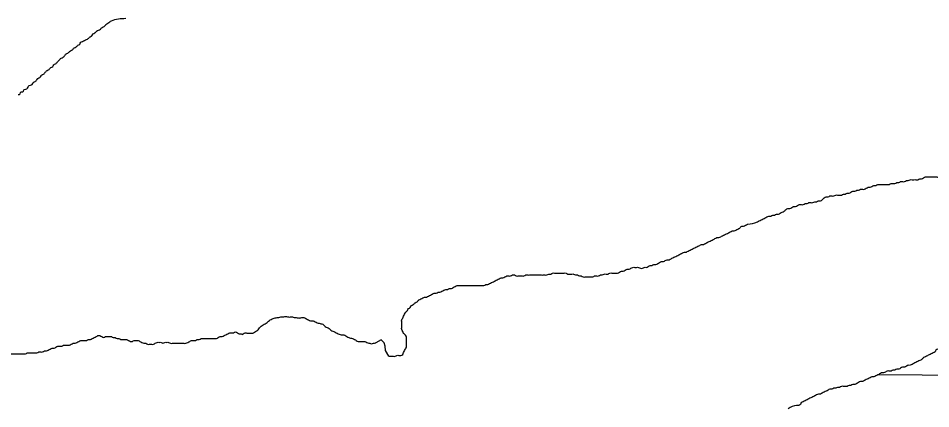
# Model space of a CAD drawing. Extents: x 813775 to 1157140, y 1757555 to 1979907.
# Drawn here: x 1007367 to 1010032, y 1864706 to 1865845 of the extents above; entities that cross this region are included whole.
import ezdxf

# ---------------------------------------------------------------- set-up
doc = ezdxf.new("R2010")
doc.units = 0
for name, color, linetype in [('Level 35', 7, 'Continuous'), ('Level 5', 7, 'Continuous'), ('Level 9', 7, 'Continuous')]:
    doc.layers.add(name, color=color, linetype=linetype)

msp = doc.modelspace()

# ---------------------------------------------------------------- linework, layer by layer
at = {"layer": 'Level 35'}
msp.add_spline([(1007366.8, 1865622.5), (1007372.2, 1865625.2), (1007374.9, 1865630.7), (1007380.4, 1865630.7), (1007383.1, 1865636.2), (1007388.6, 1865638.9), (1007394, 1865641.6), (1007396.7, 1865647.1), (1007402.2, 1865649.8), (1007407.6, 1865652.5), (1007410.4, 1865658), (1007415.8, 1865660.7), (1007421.3, 1865666.2), (1007426.7, 1865671.6), (1007432.2, 1865674.3), (1007434.9, 1865679.8), (1007440.4, 1865682.5), (1007445.8, 1865688), (1007451.3, 1865693.4), (1007456.7, 1865696.1), (1007462.2, 1865701.6), (1007467.6, 1865704.3), (1007470.3, 1865709.8), (1007475.8, 1865712.5), (1007481.2, 1865718), (1007486.7, 1865723.4), (1007492.1, 1865728.9), (1007497.6, 1865731.6), (1007503, 1865737.1), (1007508.5, 1865742.5), (1007513.9, 1865745.2), (1007519.4, 1865750.7), (1007524.8, 1865753.4), (1007530.3, 1865758.9), (1007535.8, 1865761.6), (1007541.2, 1865767.1), (1007546.7, 1865769.8), (1007549.4, 1865775.2), (1007554.8, 1865778), (1007560.3, 1865780.7), (1007565.7, 1865783.4), (1007571.2, 1865786.1), (1007576.6, 1865791.6), (1007582.1, 1865794.3), (1007584.8, 1865799.8), (1007590.3, 1865802.5), (1007595.7, 1865808), (1007601.2, 1865810.7), (1007606.6, 1865813.4), (1007612.1, 1865818.9), (1007617.5, 1865821.6), (1007623, 1865827), (1007633.9, 1865835.2), (1007639.3, 1865838), (1007680.8, 1865845.3)], degree=3, dxfattribs=at)
at = {"layer": 'Level 5'}
msp.add_lwpolyline([(1009879.5, 1864806.2), (1011409.8, 1864794.9)], dxfattribs=at)
at = {"layer": 'Level 9'}
msp.add_lwpolyline([(1008449.3, 1864859.3), (1008439.5, 1864876.7), (1008438.1, 1864889.3), (1008435.3, 1864899), (1008427, 1864907.4), (1008411, 1864898.9)], dxfattribs=at)
for points in [[(1010022.4, 1865382.9), (1010028, 1865382.9), (1010033.5, 1865382.9), (1010039.1, 1865382.9), (1010044.7, 1865382.9), (1010050.3, 1865382.9), (1010055.9, 1865380.1), (1010061.4, 1865380.1), (1010067, 1865380.1), (1010072.6, 1865380.1), (1010078.2, 1865380.1), (1010083.8, 1865380.1), (1010089.3, 1865382.9), (1010094.9, 1865382.9), (1010100.5, 1865385.7), (1010106.1, 1865385.7), (1010111.6, 1865385.7), (1010117.2, 1865388.5), (1010122.8, 1865388.5), (1010128.4, 1865391.3), (1010134, 1865391.3), (1010139.5, 1865394), (1010145.1, 1865394), (1010150.7, 1865396.8), (1010156.3, 1865396.8), (1010161.9, 1865399.6), (1010167.4, 1865402.4), (1010173, 1865405.2), (1010178.6, 1865408), (1010181.4, 1865413.6), (1010187, 1865413.6), (1010192.5, 1865416.4), (1010198.1, 1865416.4), (1010203.7, 1865413.6), (1010209.3, 1865408), (1010214.9, 1865408), (1010220.4, 1865408), (1010226, 1865408), (1010231.6, 1865410.8), (1010237.2, 1865410.8), (1010242.8, 1865410.8), (1010248.3, 1865413.6), (1010253.9, 1865413.6), (1010259.5, 1865413.6), (1010265.1, 1865413.6), (1010270.7, 1865413.6), (1010276.2, 1865413.6), (1010281.8, 1865413.6), (1010287.4, 1865413.6), (1010293, 1865413.6), (1010298.6, 1865413.6), (1010304.1, 1865413.6), (1010309.7, 1865413.6), (1010315.3, 1865413.6), (1010320.9, 1865413.6), (1010329.2, 1865416.4), (1010334.8, 1865416.4), (1010340.4, 1865416.4), (1010346, 1865416.4), (1010354.3, 1865416.4), (1010359.9, 1865419.2), (1010365.5, 1865419.2), (1010371.1, 1865422), (1010376.7, 1865422), (1010382.2, 1865424.7), (1010387.8, 1865424.7), (1010393.4, 1865424.7), (1010399, 1865427.5), (1010404.6, 1865427.5), (1010410.1, 1865430.3), (1010415.7, 1865430.3), (1010421.3, 1865433.1), (1010426.9, 1865433.1), (1010432.5, 1865435.9), (1010438, 1865438.7), (1010443.6, 1865441.5), (1010449.2, 1865444.3), (1010454.8, 1865447.1), (1010460.4, 1865449.9), (1010465.9, 1865449.9), (1010471.5, 1865452.7), (1010477.1, 1865452.7), (1010482.7, 1865452.7), (1010488.3, 1865455.4), (1010493.8, 1865455.4), (1010499.4, 1865455.4), (1010505, 1865455.4), (1010510.6, 1865455.4), (1010516.1, 1865455.4), (1010521.7, 1865458.2), (1010527.3, 1865458.2)], [(1009496.8, 1865244.4), (1009525.8, 1865251.7), (1009531.4, 1865254.5), (1009537, 1865257.3), (1009542.6, 1865260.1), (1009548.1, 1865262.9), (1009553.7, 1865265.7), (1009559.3, 1865268.4), (1009564.9, 1865268.4), (1009570.5, 1865271.2), (1009576, 1865271.2), (1009581.6, 1865274), (1009587.2, 1865274), (1009592.8, 1865276.8), (1009598.3, 1865279.6), (1009603.9, 1865282.4), (1009609.5, 1865288), (1009615.1, 1865290.8), (1009620.7, 1865290.8), (1009626.2, 1865293.6), (1009631.8, 1865296.4), (1009637.4, 1865296.4), (1009643, 1865299.1), (1009648.6, 1865301.9), (1009654.1, 1865301.9), (1009659.7, 1865301.9), (1009665.3, 1865304.7), (1009670.9, 1865304.7), (1009676.5, 1865307.5), (1009682, 1865307.5), (1009687.6, 1865307.5), (1009693.2, 1865310.3), (1009698.8, 1865310.3), (1009704.4, 1865313.1), (1009709.9, 1865313.1), (1009715.5, 1865315.9), (1009721.1, 1865321.5), (1009726.7, 1865324.3), (1009732.3, 1865324.3), (1009737.8, 1865327.1), (1009743.4, 1865327.1), (1009749, 1865327.1), (1009754.6, 1865329.8), (1009760.1, 1865329.8), (1009765.7, 1865329.8), (1009771.3, 1865329.8), (1009776.9, 1865332.6), (1009782.5, 1865332.6), (1009788, 1865335.4), (1009793.6, 1865335.4), (1009799.2, 1865338.2), (1009804.8, 1865341), (1009810.4, 1865341), (1009815.9, 1865343.8), (1009821.5, 1865343.8), (1009827.1, 1865346.6), (1009832.7, 1865346.6), (1009838.3, 1865346.6), (1009843.8, 1865349.4), (1009849.4, 1865352.2), (1009855, 1865352.2), (1009860.6, 1865355), (1009866.2, 1865357.8), (1009871.7, 1865357.8), (1009877.3, 1865360.6), (1009882.9, 1865360.6), (1009888.5, 1865360.6), (1009894.1, 1865360.6), (1009899.6, 1865360.6), (1009905.2, 1865360.6), (1009910.8, 1865360.6), (1009916.4, 1865363.3), (1009921.9, 1865363.3), (1009927.5, 1865363.3), (1009933.1, 1865366.1), (1009938.7, 1865366.1), (1009944.3, 1865368.9), (1009949.8, 1865368.9), (1009955.4, 1865368.9), (1009961, 1865371.7), (1009966.6, 1865371.7), (1009972.2, 1865374.5), (1009977.7, 1865374.5), (1009983.3, 1865374.5), (1009988.9, 1865374.5), (1009994.5, 1865374.5), (1010000.1, 1865377.3), (1010005.6, 1865377.3), (1010011.2, 1865380.1), (1010016.8, 1865382.9), (1010022.4, 1865382.9)], [(1009290.4, 1865152.3), (1009295.9, 1865155.1), (1009301.5, 1865157.9), (1009307.1, 1865160.7), (1009312.7, 1865163.5), (1009318.3, 1865163.5), (1009323.8, 1865166.3), (1009329.4, 1865169.1), (1009335, 1865171.9), (1009340.6, 1865174.7), (1009346.2, 1865177.4), (1009351.7, 1865180.2), (1009357.3, 1865183), (1009362.9, 1865185.8), (1009368.5, 1865185.8), (1009374, 1865188.6), (1009379.6, 1865191.4), (1009385.2, 1865194.2), (1009390.8, 1865197), (1009396.4, 1865199.8), (1009401.9, 1865202.6), (1009407.5, 1865205.4), (1009413.1, 1865205.4), (1009418.7, 1865208.2), (1009424.3, 1865210.9), (1009429.8, 1865213.7), (1009435.4, 1865216.5), (1009441, 1865219.3), (1009446.6, 1865222.1), (1009452.2, 1865224.9), (1009457.7, 1865224.9), (1009463.3, 1865227.7), (1009468.9, 1865230.5), (1009474.5, 1865233.3), (1009480.1, 1865238.9), (1009485.6, 1865238.9), (1009491.2, 1865241.6), (1009496.8, 1865244.4)], [(1008788.2, 1865090.9), (1008793.8, 1865093.7), (1008799.4, 1865093.7), (1008805, 1865093.7), (1008810.5, 1865096.5), (1008816.1, 1865096.5), (1008821.7, 1865093.7), (1008827.3, 1865093.7), (1008832.9, 1865093.7), (1008838.4, 1865093.7), (1008844, 1865093.7), (1008849.6, 1865096.5), (1008855.2, 1865096.5), (1008860.8, 1865096.5), (1008866.3, 1865096.5), (1008871.9, 1865096.5), (1008877.5, 1865096.5), (1008883.1, 1865096.5), (1008888.6, 1865096.5), (1008894.2, 1865096.5), (1008899.8, 1865096.5), (1008905.4, 1865096.5), (1008911, 1865096.5), (1008916.5, 1865099.3), (1008922.1, 1865099.3), (1008927.7, 1865102.1), (1008933.3, 1865102.1), (1008938.9, 1865102.1), (1008944.4, 1865102.1), (1008950, 1865102.1), (1008955.6, 1865102.1), (1008961.2, 1865102.1), (1008966.8, 1865102.1), (1008972.3, 1865099.3), (1008977.9, 1865099.3), (1008983.5, 1865099.3), (1008989.1, 1865099.3), (1008994.7, 1865096.5), (1009000.2, 1865096.5), (1009005.8, 1865093.7), (1009011.4, 1865093.7), (1009017, 1865090.9), (1009022.6, 1865090.9), (1009028.1, 1865090.9), (1009033.7, 1865090.9), (1009039.3, 1865090.9), (1009044.9, 1865090.9), (1009050.4, 1865093.7), (1009056, 1865093.7), (1009061.6, 1865093.7), (1009067.2, 1865096.5), (1009072.8, 1865096.5), (1009078.3, 1865099.3), (1009083.9, 1865099.3), (1009089.5, 1865099.3), (1009095.1, 1865102.1), (1009100.7, 1865102.1), (1009106.2, 1865102.1), (1009111.8, 1865102.1), (1009117.4, 1865102.1), (1009123, 1865104.9), (1009128.6, 1865107.7), (1009134.1, 1865107.7), (1009139.7, 1865110.5), (1009145.3, 1865113.3), (1009150.9, 1865113.3), (1009156.5, 1865116), (1009162, 1865118.8), (1009167.6, 1865118.8), (1009173.2, 1865118.8), (1009178.8, 1865118.8), (1009184.4, 1865116), (1009189.9, 1865116), (1009195.5, 1865118.8), (1009201.1, 1865118.8), (1009206.7, 1865121.6), (1009212.2, 1865124.4), (1009217.8, 1865124.4), (1009223.4, 1865127.2), (1009229, 1865127.2), (1009234.6, 1865130), (1009240.1, 1865132.8), (1009245.7, 1865135.6), (1009251.3, 1865135.6), (1009256.9, 1865138.4), (1009262.5, 1865141.2), (1009268, 1865141.2), (1009273.6, 1865144), (1009279.2, 1865146.7), (1009284.8, 1865149.5), (1009290.4, 1865152.3)], [(1008449.3, 1864859.3), (1008450.7, 1864859.3), (1008456.2, 1864859.3), (1008461.8, 1864859.3), (1008467.4, 1864859.3), (1008473, 1864862.1), (1008478.6, 1864862.1), (1008484.1, 1864862.1), (1008489.7, 1864864.9), (1008492.5, 1864870.4), (1008495.3, 1864876), (1008498.1, 1864881.6), (1008500.9, 1864887.2), (1008500.9, 1864892.8), (1008500.9, 1864898.3), (1008500.9, 1864903.9), (1008500.9, 1864909.5), (1008500.9, 1864915.1), (1008498.1, 1864920.7), (1008492.5, 1864926.3), (1008489.7, 1864931.8), (1008486.9, 1864937.4), (1008486.9, 1864943), (1008486.9, 1864948.6), (1008486.9, 1864954.2), (1008486.9, 1864959.7), (1008486.9, 1864965.3), (1008489.7, 1864970.9), (1008492.5, 1864976.5), (1008495.3, 1864982.1), (1008498.1, 1864987.7), (1008503.7, 1864993.2), (1008506.5, 1864998.8), (1008512, 1865001.6), (1008514.8, 1865007.2), (1008520.4, 1865010), (1008526, 1865015.6), (1008531.6, 1865018.4), (1008537.1, 1865023.9), (1008542.7, 1865026.7), (1008548.3, 1865029.5), (1008553.9, 1865032.3), (1008559.5, 1865032.3), (1008565, 1865035.1), (1008570.6, 1865037.9), (1008576.2, 1865040.7), (1008581.8, 1865043.5), (1008587.4, 1865043.5), (1008592.9, 1865046.3), (1008598.5, 1865046.3), (1008604.1, 1865049.1), (1008609.7, 1865051.9), (1008615.3, 1865054.6), (1008620.8, 1865054.6), (1008626.4, 1865057.4), (1008632, 1865057.4), (1008637.6, 1865060.2), (1008643.2, 1865063), (1008648.7, 1865065.8), (1008654.3, 1865065.8), (1008659.9, 1865065.8), (1008665.5, 1865065.8), (1008671.1, 1865065.8), (1008676.6, 1865065.8), (1008682.2, 1865065.8), (1008687.8, 1865065.8), (1008693.4, 1865065.8), (1008698.9, 1865065.8), (1008704.5, 1865065.8), (1008710.1, 1865065.8), (1008715.7, 1865065.8), (1008721.3, 1865065.8), (1008726.8, 1865065.8), (1008732.4, 1865068.6), (1008738, 1865068.6), (1008743.6, 1865071.4), (1008749.2, 1865074.2), (1008754.7, 1865077), (1008760.3, 1865079.8), (1008765.9, 1865082.6), (1008771.5, 1865085.3), (1008777.1, 1865088.1), (1008782.6, 1865088.1), (1008788.2, 1865090.9)], [(1008021.5, 1864923.3), (1008032.1, 1864927.9), (1008037.7, 1864926.5), (1008043.2, 1864926.5), (1008048.8, 1864926.5), (1008054.4, 1864927.9), (1008060, 1864932.1), (1008065.6, 1864934.9), (1008069.7, 1864939.1), (1008073.9, 1864944.7), (1008079.5, 1864948.9), (1008085.1, 1864953), (1008090.7, 1864955.8), (1008096.2, 1864960), (1008100.4, 1864964.2), (1008106, 1864967), (1008111.6, 1864969.8), (1008117.2, 1864971.2), (1008122.7, 1864972.6), (1008128.3, 1864972.6), (1008133.9, 1864974), (1008139.5, 1864974), (1008145.1, 1864975.4), (1008150.6, 1864975.4), (1008156.2, 1864974), (1008161.8, 1864974), (1008167.4, 1864974), (1008173, 1864972.6), (1008178.5, 1864972.6), (1008184.1, 1864971.2), (1008189.7, 1864971.2), (1008195.3, 1864972.6), (1008200.9, 1864972.6), (1008206.4, 1864969.8), (1008212, 1864967), (1008217.6, 1864964.2), (1008223.2, 1864962.8), (1008228.7, 1864962.8), (1008234.3, 1864960), (1008239.9, 1864957.2), (1008245.5, 1864955.8), (1008251.1, 1864954.4), (1008256.6, 1864953), (1008260.8, 1864948.9), (1008266.4, 1864944.7), (1008272, 1864941.9), (1008277.6, 1864937.7), (1008283.1, 1864933.5), (1008288.7, 1864932.1), (1008292.9, 1864929.3), (1008298.5, 1864926.5), (1008304.1, 1864923.7), (1008309.6, 1864922.3), (1008315.2, 1864922.3), (1008320.8, 1864921), (1008326.4, 1864916.8), (1008332, 1864914), (1008337.5, 1864912.6), (1008343.1, 1864911.2), (1008348.7, 1864908.4), (1008354.3, 1864905.6), (1008359.9, 1864902.8), (1008365.4, 1864902.8), (1008371, 1864902.8), (1008376.6, 1864902.8), (1008382.2, 1864901.4), (1008387.8, 1864898.6), (1008393.3, 1864897.2), (1008398.9, 1864895.8), (1008404.5, 1864897.2), (1008410.1, 1864898.6), (1008411, 1864898.9)], [(1007048.7, 1864945.7), (1007058.5, 1864939.1), (1007064.1, 1864939.1), (1007069.6, 1864939.1), (1007075.2, 1864939.1), (1007080.8, 1864939.1), (1007086.4, 1864941.9), (1007092, 1864941.9), (1007097.5, 1864944.7), (1007103.1, 1864944.7), (1007108.7, 1864944.7), (1007114.3, 1864947.5), (1007119.9, 1864947.5), (1007125.4, 1864947.5), (1007131, 1864947.5), (1007136.6, 1864947.5), (1007142.2, 1864944.7), (1007147.8, 1864941.9), (1007153.3, 1864941.9), (1007158.9, 1864936.3), (1007164.5, 1864936.3), (1007170.1, 1864933.5), (1007175.6, 1864930.7), (1007181.2, 1864930.7), (1007186.8, 1864925.1), (1007192.4, 1864922.3), (1007198, 1864922.3), (1007203.5, 1864919.6), (1007209.1, 1864919.6), (1007214.7, 1864916.8), (1007220.3, 1864914), (1007225.9, 1864911.2), (1007231.4, 1864908.4), (1007237, 1864905.6), (1007242.6, 1864902.8), (1007248.2, 1864902.8), (1007253.8, 1864900), (1007259.3, 1864897.2), (1007264.9, 1864894.4), (1007270.5, 1864891.6), (1007276.1, 1864891.6), (1007281.7, 1864891.6), (1007287.2, 1864888.9), (1007292.8, 1864888.9), (1007298.4, 1864886.1), (1007304, 1864880.5), (1007309.6, 1864880.5), (1007315.1, 1864877.7), (1007320.7, 1864874.9), (1007326.3, 1864872.1), (1007331.9, 1864869.3), (1007337.4, 1864869.3), (1007343, 1864866.5), (1007348.6, 1864866.5), (1007354.2, 1864866.5), (1007359.8, 1864866.5), (1007365.3, 1864866.5), (1007370.9, 1864866.5), (1007376.5, 1864866.5), (1007382.1, 1864866.5), (1007387.7, 1864866.5), (1007393.2, 1864869.3), (1007398.8, 1864869.3), (1007404.4, 1864869.3), (1007410, 1864869.3), (1007415.6, 1864869.3), (1007421.1, 1864869.3), (1007426.7, 1864872.1), (1007432.3, 1864872.1), (1007437.9, 1864872.1), (1007443.5, 1864874.9), (1007449, 1864874.9), (1007454.6, 1864877.7), (1007460.2, 1864880.5), (1007465.8, 1864883.3), (1007471.4, 1864883.3), (1007476.9, 1864886.1), (1007482.5, 1864888.9), (1007488.1, 1864888.9), (1007493.7, 1864888.9), (1007499.2, 1864891.6), (1007504.8, 1864891.6), (1007510.4, 1864891.6), (1007516, 1864891.6), (1007521.6, 1864894.4), (1007527.1, 1864897.2), (1007532.7, 1864897.2), (1007538.3, 1864900), (1007543.9, 1864902.8), (1007549.5, 1864905.6), (1007555, 1864905.6)], [(1007555, 1864905.6), (1007560.6, 1864905.6), (1007566.2, 1864905.6), (1007571.8, 1864908.4), (1007577.4, 1864908.4), (1007582.9, 1864911.2), (1007588.5, 1864914), (1007594.1, 1864916.8), (1007599.7, 1864919.6), (1007605.3, 1864919.6), (1007610.8, 1864916.8), (1007616.4, 1864914), (1007622, 1864916.8), (1007627.6, 1864916.8), (1007633.2, 1864916.8), (1007638.7, 1864916.8), (1007644.3, 1864914), (1007649.9, 1864914), (1007655.5, 1864911.2), (1007661, 1864911.2), (1007666.6, 1864908.4), (1007672.2, 1864908.4), (1007677.8, 1864908.4), (1007683.4, 1864908.4), (1007688.9, 1864905.6), (1007694.5, 1864902.8), (1007700.1, 1864902.8), (1007705.7, 1864905.6), (1007711.3, 1864905.6), (1007716.8, 1864905.6), (1007722.4, 1864902.8), (1007728, 1864900), (1007733.6, 1864897.2), (1007739.2, 1864897.2), (1007744.7, 1864894.4), (1007750.3, 1864894.4), (1007755.9, 1864894.4), (1007761.5, 1864894.4), (1007767.1, 1864897.2), (1007772.6, 1864900), (1007778.2, 1864900), (1007783.8, 1864900), (1007789.4, 1864897.2), (1007795, 1864900), (1007800.5, 1864900), (1007806.1, 1864900), (1007811.7, 1864897.2), (1007817.3, 1864897.2), (1007822.8, 1864897.2), (1007828.4, 1864897.2), (1007834, 1864897.2), (1007839.6, 1864897.2), (1007845.2, 1864897.2), (1007850.7, 1864897.2), (1007856.3, 1864897.2), (1007861.9, 1864900), (1007867.5, 1864902.8), (1007873.1, 1864905.6), (1007878.6, 1864905.6), (1007884.2, 1864905.6), (1007889.8, 1864908.4), (1007895.4, 1864908.4), (1007901, 1864911.2), (1007906.5, 1864911.2), (1007912.1, 1864911.2), (1007917.7, 1864911.2), (1007923.3, 1864911.2), (1007928.9, 1864911.2), (1007934.4, 1864911.2), (1007940, 1864911.2), (1007945.6, 1864911.2), (1007951.2, 1864914), (1007956.8, 1864916.8), (1007962.3, 1864916.8), (1007967.9, 1864919.6), (1007973.5, 1864922.3), (1007979.1, 1864925.1), (1007984.7, 1864927.9), (1007990.2, 1864927.9), (1007995.8, 1864927.9), (1008001.4, 1864930.7), (1008007, 1864927.9), (1008012.5, 1864925.1), (1008018.1, 1864925.1), (1008021.5, 1864923.3)], [(1010134, 1864922.4), (1010128.4, 1864919.6), (1010122.8, 1864916.8), (1010117.2, 1864914), (1010111.6, 1864911.2), (1010106.1, 1864908.4), (1010100.5, 1864902.8), (1010094.9, 1864900), (1010089.3, 1864897.2), (1010083.8, 1864894.4), (1010078.2, 1864891.7), (1010072.6, 1864891.7), (1010067, 1864888.9), (1010064.2, 1864883.3), (1010058.6, 1864880.5), (1010053.1, 1864880.5), (1010047.5, 1864877.7), (1010044.7, 1864872.1), (1010039.1, 1864869.3), (1010033.5, 1864866.5), (1010028, 1864863.7), (1010022.4, 1864861), (1010016.8, 1864858.2), (1010011.2, 1864855.4), (1010005.6, 1864849.8), (1010000.1, 1864847), (1009994.5, 1864844.2), (1009988.9, 1864841.4), (1009983.3, 1864838.6), (1009977.7, 1864835.8), (1009972.2, 1864833), (1009966.6, 1864833), (1009961, 1864830.3), (1009955.4, 1864827.5), (1009949.8, 1864827.5), (1009944.3, 1864824.7), (1009938.7, 1864821.9), (1009933.1, 1864821.9), (1009927.5, 1864819.1), (1009921.9, 1864819.1), (1009916.4, 1864816.3), (1009910.8, 1864816.3), (1009905.2, 1864816.3), (1009899.6, 1864813.5), (1009894.1, 1864810.7), (1009888.5, 1864810.7), (1009882.9, 1864807.9), (1009877.3, 1864805.1), (1009871.7, 1864802.3), (1009866.2, 1864799.5), (1009860.6, 1864799.5), (1009855, 1864796.8), (1009849.4, 1864794), (1009843.8, 1864791.2), (1009838.3, 1864788.4), (1009832.7, 1864785.6), (1009827.1, 1864785.6), (1009821.5, 1864782.8), (1009815.9, 1864780), (1009810.4, 1864777.2), (1009804.8, 1864777.2), (1009799.2, 1864774.4), (1009793.6, 1864774.4), (1009788, 1864771.6), (1009782.5, 1864771.6), (1009776.9, 1864771.6), (1009771.3, 1864771.6), (1009765.7, 1864768.8), (1009760.1, 1864768.8), (1009754.6, 1864766.1), (1009749, 1864766.1), (1009743.4, 1864763.3), (1009737.8, 1864763.3), (1009732.3, 1864760.5), (1009726.7, 1864757.7), (1009721.1, 1864754.9), (1009715.5, 1864752.1), (1009709.9, 1864749.3), (1009704.4, 1864749.3), (1009698.8, 1864746.5), (1009693.2, 1864743.7), (1009687.6, 1864740.9), (1009682, 1864738.1), (1009676.5, 1864735.4), (1009670.9, 1864732.6), (1009665.3, 1864729.8), (1009659.7, 1864727), (1009654.1, 1864724.2), (1009651.4, 1864718.6), (1009645.8, 1864715.8), (1009640.2, 1864715.8), (1009615.9, 1864706.4)]]:
    msp.add_spline(points, degree=3, dxfattribs=at)

doc.saveas('drawing.dxf')
